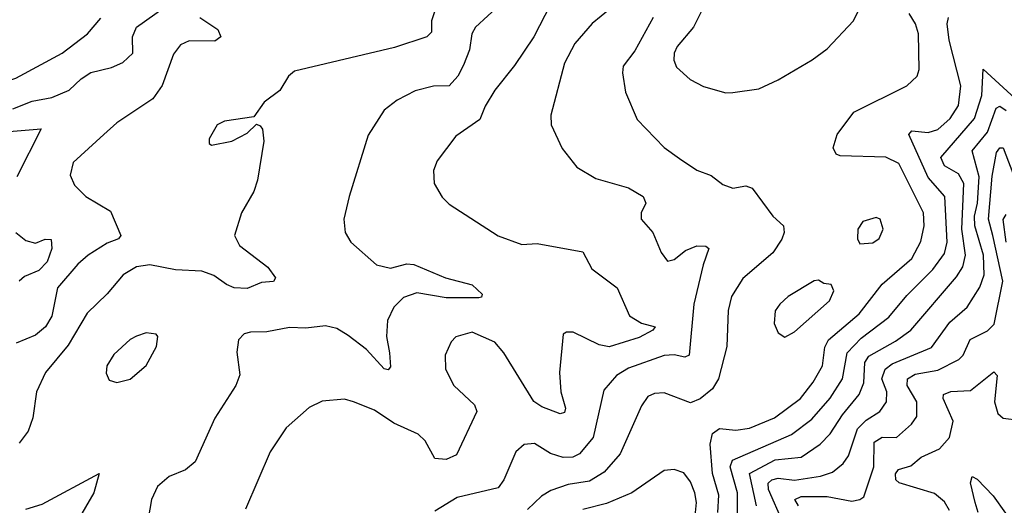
# Model space of a CAD drawing. Extents: x 1550320 to 1685906, y 509093 to 640511.
# Tile 451 of 532: x 1672806 to 1675829, y 586667 to 588158. Entities that reach past the tile are written whole.
import ezdxf

# ---------------------------------------------------------------- set-up
doc = ezdxf.new("R2010")
doc.units = 0

msp = doc.modelspace()

# ---------------------------------------------------------------- linework, layer by layer
at = {"layer": '0CON20XD'}
for points in [[(1674973.6, 587933.6), (1674995, 587934.4), (1675075, 587945.7), (1675135, 587972.9), (1675239.2, 588035), (1675285, 588068.1), (1675365.6, 588155), (1675424.8, 588275.2)], [(1671868.1, 588255), (1671812.9, 588145), (1671793.1, 588065), (1671805.8, 587995), (1671825, 587970.8), (1671857, 587957), (1671881.9, 587925), (1671902.2, 587872.2), (1671909.3, 587799.3), (1671925, 587785.6), (1671995, 587808.3), (1672065, 587798.3), (1672185, 587793.3), (1672305, 587816.9), (1672425, 587815.3), (1672465, 587836.1), (1672501, 587889), (1672525.7, 587905.7), (1672657.5, 587932.5), (1672795, 587978.9), (1672937.1, 588055), (1673015, 588114.4), (1673055, 588162.2)], [(1674098.6, 588241.4), (1674070.9, 588155), (1674070.5, 588119.5), (1674056.2, 588105), (1673956.9, 588073.1), (1673649.8, 588000.2), (1673631.4, 587985), (1673605, 587940.8), (1673556.7, 587905), (1673525, 587860), (1673435, 587846.2), (1673412.5, 587835), (1673388.3, 587791.7), (1673388.3, 587778.3), (1673395, 587772.5), (1673457.5, 587785), (1673505, 587810), (1673533, 587837), (1673545, 587832.5), (1673551.7, 587821.7), (1673555.8, 587785), (1673536.4, 587665), (1673525, 587630), (1673487.5, 587565), (1673466, 587495), (1673481.4, 587465), (1673568.3, 587398.3), (1673591.2, 587365), (1673585.9, 587354.1), (1673548.8, 587351.2), (1673505, 587332.9), (1673465, 587334.4), (1673440.8, 587345), (1673402.4, 587372.4), (1673365.9, 587385.9), (1673285, 587389.8), (1673205.5, 587405.5), (1673165, 587399.5), (1673123.6, 587375), (1673075, 587316.5), (1673013.1, 587256.9), (1672955, 587159.1), (1672886, 587075), (1672858.2, 587015), (1672846.7, 586935), (1672832.6, 586895), (1672805, 586857.5)], [(1672785, 587883.8), (1672845, 587907.4), (1672905, 587919.6), (1672958, 587942), (1672995, 587976.8), (1673025, 587995.8), (1673088.6, 588011.4), (1673123.2, 588026.8), (1673154.1, 588055), (1673152.8, 588105), (1673164.9, 588135.1), (1673285, 588221.4)], [(1674281.1, 588205), (1674205.3, 588134.7), (1674194.6, 588115), (1674186.7, 588065), (1674168.5, 588018.5), (1674151.5, 587985), (1674125, 587954.6), (1674076.2, 587953.8), (1674020.7, 587939.3), (1673965, 587911.4), (1673925, 587880), (1673876.3, 587803.7), (1673817.5, 587615), (1673801.2, 587545), (1673805.6, 587505), (1673822.5, 587475), (1673902, 587405), (1673944.7, 587394.7), (1673995, 587408), (1674016.4, 587406.4), (1674113.3, 587365), (1674195, 587343.6), (1674226, 587315), (1674223.6, 587306.4), (1674215.6, 587304.4), (1674115, 587303.8), (1674025, 587319.2), (1673985, 587305.3), (1673954.4, 587275.6), (1673935.3, 587234.7), (1673932.7, 587185), (1673941.5, 587135), (1673945, 587092.5), (1673937, 587083), (1673925, 587085.7), (1673871.1, 587145), (1673815, 587188.5), (1673779.5, 587209.5), (1673745, 587217.8), (1673685, 587210.9), (1673635, 587212.9), (1673565, 587199.6), (1673515, 587198.9), (1673495, 587193.1), (1673478.1, 587175), (1673472.7, 587137.3), (1673482.3, 587067.7), (1673469.4, 587035), (1673405.4, 586934.6), (1673345, 586800.8), (1673315, 586775.7), (1673265, 586755.6), (1673229.4, 586725), (1673210.6, 586685), (1673200.8, 586625)], [(1674435.3, 588204.7), (1674384.6, 588105), (1674325, 588016.9), (1674265, 587941.9), (1674235, 587892.9), (1674218.5, 587851.5), (1674145, 587800.6), (1674088, 587725), (1674076.2, 587695), (1674078.8, 587655), (1674103.2, 587613.2), (1674125, 587591.2), (1674274.6, 587494.6), (1674347.9, 587467.9), (1674395, 587470.6), (1674535.4, 587445.4), (1674562.7, 587392.7), (1674640.5, 587335), (1674678.6, 587248.6), (1674715, 587226.5), (1674757.5, 587215), (1674750, 587205), (1674708.3, 587181.7), (1674616, 587154)], [(1674646.3, 588213.7), (1674564.1, 588145.9), (1674510.7, 588085), (1674479.1, 588025), (1674436.4, 587865), (1674437.3, 587835), (1674472, 587762), (1674516.2, 587705), (1674575, 587670.6), (1674675, 587642.1), (1674720, 587615), (1674728.9, 587595), (1674714.5, 587565), (1674714.5, 587545), (1674749.4, 587505), (1674775, 587443.3), (1674795, 587416.7), (1674815, 587421.4), (1674850.5, 587449.5), (1674885, 587463.8), (1674912.5, 587462.5), (1674922, 587455), (1674904.3, 587405.7), (1674875.8, 587285), (1674861.8, 587128.2), (1674848.4, 587121.6), (1674815, 587128.8), (1674785, 587126.8), (1674675, 587088), (1674638.2, 587065), (1674599.6, 587020.4), (1674566.5, 586875), (1674524.5, 586825), (1674503.8, 586815), (1674475, 586813.4), (1674435.7, 586825.7), (1674386.2, 586856.2), (1674355, 586853.3), (1674329.1, 586830.9), (1674292.9, 586745), (1674275, 586720.4), (1674149.2, 586690.9), (1674081, 586649)], [(1674898, 588182), (1674874.6, 588135), (1674825, 588075.5), (1674815.4, 588055), (1674814.2, 588034.2), (1674822.4, 588012.4), (1674864.7, 587974.7), (1674905, 587953.3), (1674973.6, 587933.6)], [(1674949.5, 586645), (1674952, 586698), (1674933, 586765), (1674925.8, 586854.2), (1674932.9, 586887.1), (1674955, 586902.9), (1675005, 586897.6), (1675046.7, 586903.3), (1675123.5, 586935), (1675203.3, 586995), (1675242.4, 587045), (1675270.6, 587095), (1675277.9, 587152.1), (1675289.5, 587175), (1675383.3, 587255), (1675453.9, 587346.1), (1675544.7, 587425), (1675572.8, 587477.2), (1675582.7, 587525), (1675580.7, 587565), (1675505, 587716.1), (1675465, 587736.1), (1675325, 587739.6), (1675313.1, 587745), (1675303.6, 587765), (1675316.2, 587805), (1675366.4, 587873.6), (1675530, 587955), (1675561.4, 587985), (1675567.8, 588005), (1675565.3, 588115), (1675556.5, 588145), (1675536.7, 588176.7)], [(1673359.2, 588165), (1673415, 588128), (1673424.2, 588105), (1673405, 588092.1), (1673327, 588093), (1673299.6, 588080.4), (1673278.3, 588051.7), (1673243.6, 587956.4), (1673215, 587915.4), (1673105, 587840.9), (1673064.3, 587805.7), (1672970.6, 587719.4), (1672961.1, 587681.1), (1672975, 587650), (1673008.9, 587615), (1673085, 587570.4), (1673117.3, 587495), (1673110, 587485), (1673075, 587472.1), (1673016.2, 587435), (1672985, 587407.3), (1672922.5, 587335), (1672905, 587247.5), (1672885.9, 587215), (1672855, 587189.6), (1672795.3, 587164.7)], [(1674750.4, 588165), (1674695, 588062.5), (1674659.2, 588015), (1674656.3, 587995), (1674665.5, 587935), (1674701.9, 587851.9), (1674785, 587765.7), (1674832, 587732), (1674885, 587695.6), (1674929.3, 587679.3), (1674965, 587652), (1674995, 587641.2), (1675035, 587647.5), (1675055, 587640.8), (1675117.8, 587555), (1675150.6, 587525), (1675153.3, 587505), (1675146.3, 587483.6), (1675118.3, 587441.7), (1675026.2, 587363.8), (1674991.5, 587308.5), (1674981.2, 587265), (1674976.6, 587155), (1674951.2, 587055), (1674933.1, 587025), (1674895, 586993.8), (1674865, 586981.2), (1674785, 587012.7), (1674755, 587010), (1674735, 587000.5), (1674715, 586972.5), (1674650, 586825), (1674601, 586769), (1674555, 586740.5), (1674489.7, 586730.3), (1674437.2, 586712.8), (1674408.2, 586695), (1674365.6, 586654.4)], [(1675009.4, 586635), (1675009.5, 586705), (1674987.5, 586785), (1674994.5, 586805.5), (1675176, 586884), (1675238.4, 586931.6), (1675294.4, 586995.6), (1675332.3, 587055), (1675346.8, 587135), (1675389.7, 587180.3), (1675474.2, 587245), (1675529.3, 587310.7), (1675608.9, 587391.1), (1675645, 587440), (1675653.2, 587475), (1675646.7, 587615), (1675595, 587673.4), (1675536.2, 587805), (1675545, 587816.9), (1675595, 587811.5), (1675625, 587820.7), (1675662.9, 587855), (1675687.7, 587895), (1675695.7, 587955), (1675659.8, 588095), (1675653.7, 588145), (1675657.5, 588165)], [(1675067.9, 586665), (1675046.6, 586765), (1675125, 586806.3), (1675205.4, 586814.6), (1675263.2, 586855), (1675294, 586886), (1675332.5, 586945), (1675383.3, 587006.7), (1675397.1, 587042.9), (1675400.6, 587105), (1675412.6, 587125), (1675495, 587170.6), (1675541.8, 587205), (1675681.8, 587368.2), (1675701.1, 587398.9), (1675710.1, 587435), (1675698.7, 587515), (1675704.9, 587654.9), (1675688.1, 587685), (1675645, 587708.8), (1675634.3, 587735), (1675737.3, 587855), (1675760, 587925), (1675764.1, 588005.9), (1675874.9, 587905)], [(1675148.6, 586615), (1675105.1, 586715), (1675104.2, 586735), (1675115.1, 586744.9), (1675135, 586749.9), (1675185, 586744.1), (1675265, 586756.8), (1675301.3, 586768.7), (1675334.5, 586795.5), (1675350.7, 586819.3), (1675378.3, 586901.7), (1675405, 586928.5), (1675446.7, 586955), (1675467.4, 586985), (1675468.3, 587015), (1675452.9, 587055), (1675462.7, 587085), (1675485, 587101), (1675605, 587151.4), (1675661.1, 587228.9), (1675715, 587275.4), (1675753.2, 587336.8), (1675767.2, 587375), (1675764.6, 587435), (1675738.2, 587525), (1675737.3, 587555), (1675746.1, 587595), (1675751.4, 587675), (1675729.8, 587755), (1675777.7, 587812.3), (1675803.5, 587886.5), (1675815, 587892), (1675835, 587879.6)], [(1672774, 587815), (1672872.5, 587822.5), (1672797.2, 587675)], [(1675196.7, 586665), (1675185.3, 586685), (1675205, 586694.4), (1675285, 586693.7), (1675360.4, 586679.6), (1675385.6, 586684.4), (1675397.2, 586692.8), (1675428.3, 586785), (1675428.9, 586861.1), (1675453.4, 586876.6), (1675498.1, 586875), (1675543.9, 586916.1), (1675560, 586940), (1675559.8, 586985), (1675530.7, 587035), (1675531.9, 587055), (1675555, 587069.5), (1675625, 587081.7), (1675688.9, 587115), (1675702.1, 587127.9), (1675724, 587176), (1675777.4, 587202.6), (1675797.4, 587222.6), (1675824.6, 587355), (1675793.4, 587495), (1675780, 587545), (1675792, 587678), (1675805, 587750), (1675815, 587764.7), (1675825, 587764.7), (1675863.1, 587665)], [(1675385, 587470), (1675425, 587473.3), (1675445, 587486), (1675456.9, 587515), (1675447.5, 587545), (1675435, 587550.8), (1675395, 587538), (1675379.2, 587515), (1675378, 587485), (1675385, 587470)], [(1675834.6, 587475), (1675825.3, 587544.7), (1675835, 587560)], [(1672795, 587504.3), (1672825, 587480), (1672855, 587471.9), (1672885, 587484.6), (1672903.3, 587483.3), (1672904.6, 587455), (1672890.2, 587415), (1672865, 587388.1), (1672821, 587369), (1672805, 587355.3)], [(1675155, 587183.3), (1675185, 587200), (1675292.5, 587295), (1675305.6, 587325), (1675297.5, 587345), (1675275, 587347.5), (1675258.3, 587358.3), (1675245, 587356), (1675165, 587308.5), (1675139.4, 587285), (1675125.5, 587264.5), (1675122.7, 587225), (1675135, 587196.2), (1675155, 587183.3)], [(1673105, 587043.8), (1673145.7, 587054.3), (1673194.1, 587095.9), (1673226, 587155), (1673230, 587185), (1673225, 587192.5), (1673195, 587196), (1673165, 587185.8), (1673145, 587175.8), (1673095, 587130), (1673074.3, 587095), (1673072.3, 587072.3), (1673080.7, 587050.7), (1673105, 587043.8)], [(1674616, 587154), (1674585, 587159.2), (1674505, 587198.2), (1674485, 587198.5), (1674475, 587192), (1674463.8, 587075), (1674467.2, 587015), (1674481.8, 586965), (1674478.6, 586951.4), (1674465, 586947.5), (1674408.8, 586968.8), (1674385, 586985.9), (1674292.2, 587135), (1674265, 587167.8), (1674195, 587198.2), (1674145.6, 587184.4), (1674130.9, 587169.1), (1674112, 587128), (1674113.3, 587085), (1674139.1, 587035), (1674202.5, 586975), (1674210, 586955), (1674147.7, 586822.3), (1674115, 586807.3), (1674080.6, 586810.6), (1674051.2, 586865), (1674030, 586885), (1673955, 586919.1), (1673895, 586958.8), (1673831.2, 586985), (1673803.2, 586993.2), (1673735, 586987.1), (1673695, 586967.1), (1673624.2, 586905), (1673575, 586831.2), (1673499.1, 586655)], [(1675660.7, 586650.7), (1675645, 586677.5), (1675615, 586703.1), (1675506.3, 586736.3), (1675496, 586745), (1675495, 586763.3), (1675503.6, 586776.4), (1675542.3, 586787.7), (1675573.3, 586815), (1675629.5, 586840.5), (1675660.8, 586875), (1675672.2, 586925), (1675641.1, 586995), (1675642.6, 587007.4), (1675665, 587016.7), (1675725, 587019), (1675796.9, 587076.9), (1675806.8, 587065), (1675799.1, 586985), (1675808.9, 586948.9), (1675825, 586934), (1675875, 586928.8)], [(1672825, 586654.6), (1672875, 586670.4), (1673050, 586765), (1673033.5, 586705), (1672982.8, 586617.3)], [(1674880, 586635), (1674883.9, 586675), (1674878.6, 586705), (1674865, 586738.9), (1674845, 586766.5), (1674815, 586776.4), (1674785, 586773.8), (1674685.6, 586705), (1674607.5, 586672.5), (1674535, 586653.9)], [(1675749, 586645), (1675739.6, 586675), (1675724.5, 586735.5), (1675730, 586755), (1675745, 586747.1), (1675795, 586696), (1675832.5, 586642.5)]]:
    msp.add_lwpolyline(points, dxfattribs=at)

doc.saveas('drawing.dxf')
